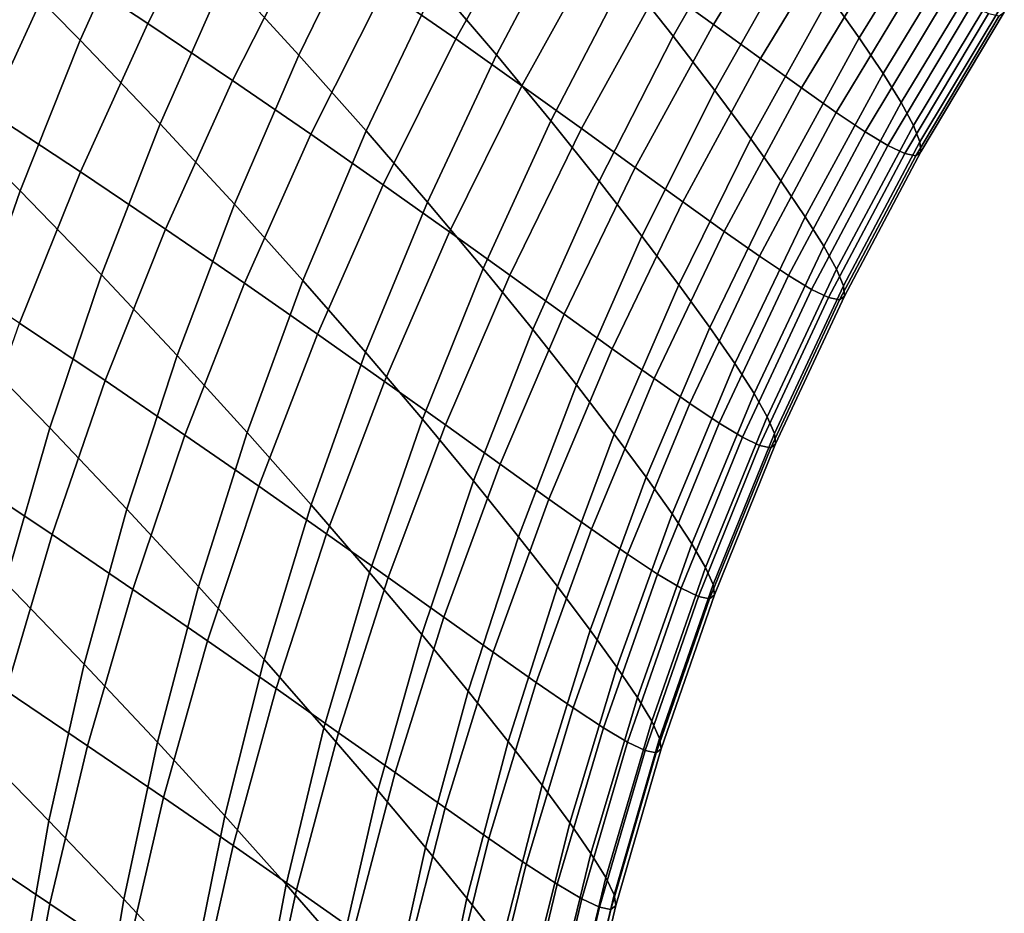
# Model space of a CAD drawing. Header units: metres. Extents: x -109 to 109, y -100 to 58.
# Tile 402 of 642: x 23.05 to 26.95, y -36.62 to -33.08. Entities that reach past the tile are written whole.
import ezdxf

# ---------------------------------------------------------------- set-up
doc = ezdxf.new("R2010")
doc.units = ezdxf.units.M
doc.layers.add('solid_21_062_100_XXX', color=7, linetype='CONTINUOUS')

msp = doc.modelspace()

# ---------------------------------------------------------------- linework, layer by layer
at = {"layer": 'solid_21_062_100_XXX'}
for points in [[(22.949881, -32.813343, 15.872532), (23.2894, -33.156174, 15.15702), (23.553926, -32.569305, 15.102941), (23.218426, -32.227936, 15.822582)], [(23.557833, -33.090481, -6.650972), (23.200073, -32.854088, -7.381029), (23.494843, -32.280151, -7.413008), (23.851223, -32.515568, -6.677634)], [(23.866302, -32.899075, 14.374535), (24.155628, -33.215122, 13.637609), (24.438137, -32.635838, 13.593674), (24.153105, -32.321697, 14.333428)], [(24.699877, -32.934071, 12.846789), (24.938402, -33.214531, 12.093112), (25.239338, -32.64389, 12.059672), (25.004978, -32.365547, 12.815115)], [(25.450466, -32.902649, 11.298821), (25.638477, -33.140232, 10.532976), (25.958853, -32.579765, 10.509586), (25.774546, -32.344273, 11.276449)], [(24.777925, -33.151615, -4.417785), (24.492908, -32.952343, -5.179297), (24.80901, -32.38987, -5.21117), (25.092575, -32.588085, -4.444999)], [(25.797951, -33.09362, -2.10971), (25.587105, -32.940975, -2.893394), (25.925295, -32.391422, -2.923976), (26.134859, -32.543076, -2.136282)], [(26.259277, -32.982189, 8.963622), (26.375792, -33.147522, 8.184259), (26.714424, -32.59761, 8.168839), (26.600554, -32.433899, 8.948641)], [(23.892197, -33.315903, -5.910933), (23.557833, -33.090481, -6.650972), (23.851223, -32.515568, -6.677634), (24.183966, -32.739964, -5.932815)], [(23.2894, -33.156174, 15.15702), (23.606277, -33.487671, 14.431584), (23.866302, -32.899075, 14.374535), (23.553926, -32.569305, 15.102941)], [(25.984486, -33.228901, -1.321995), (25.797951, -33.09362, -2.10971), (26.134859, -32.543076, -2.136282), (26.320097, -32.67741, -1.345161)], [(22.930506, -33.440968, -7.366207), (22.547869, -33.193584, -8.080629), (22.819164, -32.607643, -8.100362), (23.200073, -32.854088, -7.381029)], [(25.0389, -33.33672, -3.648995), (24.777925, -33.151615, -4.417785), (25.092575, -32.588085, -4.444999), (25.351965, -32.772121, -3.672117)], [(25.638477, -33.140232, 10.532976), (25.803497, -33.355194, 9.762424), (26.120306, -32.792713, 9.738832), (25.958853, -32.579765, 10.509586)], [(26.375792, -33.147522, 8.184259), (26.469805, -33.288185, 7.401186), (26.806135, -32.736866, 7.38568), (26.714424, -32.59761, 8.168839)], [(24.155628, -33.215122, 13.637609), (24.421915, -33.515419, 12.892461), (24.699877, -32.934071, 12.846789), (24.438137, -32.635838, 13.593674)], [(24.938402, -33.214531, 12.093112), (25.153749, -33.475452, 11.333039), (25.450466, -32.902649, 11.298821), (25.239338, -32.64389, 12.059672)], [(26.146744, -33.345589, -0.531166), (25.984486, -33.228901, -1.321995), (26.320097, -32.67741, -1.345161), (26.481096, -32.793228, -0.551552)], [(24.202963, -33.529346, -5.161628), (23.892197, -33.315903, -5.910933), (24.183966, -32.739964, -5.932815), (24.492908, -32.952343, -5.179297)], [(26.469805, -33.288185, 7.401186), (26.54125, -33.403812, 6.614902), (26.87566, -32.851318, 6.599566), (26.806135, -32.736866, 7.38568)], [(25.275705, -33.506622, -2.873774), (25.0389, -33.33672, -3.648995), (25.351965, -32.772121, -3.672117), (25.587105, -32.940975, -2.893394)], [(25.803497, -33.355194, 9.762424), (25.945772, -33.546535, 8.986835), (26.259277, -32.982189, 8.963622), (26.120306, -32.792713, 9.738832)], [(26.28488, -33.442577, 0.262072), (26.146744, -33.345589, -0.531166), (26.481096, -32.793228, -0.551552), (26.618082, -32.889442, 0.243871)], [(22.70763, -33.408367, 15.940173), (23.051764, -33.752682, 15.227862), (23.2894, -33.156174, 15.15702), (22.949881, -32.813343, 15.872532)], [(23.290245, -33.67836, -6.640533), (22.930506, -33.440968, -7.366207), (23.200073, -32.854088, -7.381029), (23.557833, -33.090481, -6.650972)], [(26.54125, -33.403812, 6.614902), (26.590036, -33.494175, 5.825952), (26.922934, -32.940758, 5.810953), (26.87566, -32.851318, 6.599566)], [(23.606277, -33.487671, 14.431584), (23.900457, -33.80566, 13.696476), (24.155628, -33.215122, 13.637609), (23.866302, -32.899075, 14.374535)], [(25.153749, -33.475452, 11.333039), (25.345917, -33.715179, 10.567025), (25.638477, -33.140232, 10.532976), (25.450466, -32.902649, 11.298821)], [(26.399065, -33.518864, 1.057201), (26.28488, -33.442577, 0.262072), (26.618082, -32.889442, 0.243871), (26.731291, -32.965092, 1.040659)], [(24.489952, -33.729706, -4.403745), (24.202963, -33.529346, -5.161628), (24.492908, -32.952343, -5.179297), (24.777925, -33.151615, -4.417785)], [(24.421915, -33.515419, 12.892461), (24.665125, -33.798042, 12.139451), (24.938402, -33.214531, 12.093112), (24.699877, -32.934071, 12.846789)], [(25.488247, -33.660294, -2.092975), (25.275705, -33.506622, -2.873774), (25.587105, -32.940975, -2.893394), (25.797951, -33.09362, -2.10971)], [(26.590036, -33.494175, 5.825952), (26.616072, -33.559216, 5.03468), (26.947882, -33.005138, 5.020055), (26.922934, -32.940758, 5.810953)], [(25.945772, -33.546535, 8.986835), (26.065252, -33.713543, 8.20662), (26.375792, -33.147522, 8.184259), (26.259277, -32.982189, 8.963622)], [(26.489426, -33.573521, 1.853505), (26.399065, -33.518864, 1.057201), (26.731291, -32.965092, 1.040659), (26.82091, -33.019268, 1.838137)], [(26.556105, -33.605652, 2.650087), (26.489426, -33.573521, 1.853505), (26.82091, -33.019268, 1.838137), (26.887131, -33.051109, 2.635429)], [(26.616072, -33.559216, 5.03468), (26.619226, -33.599155, 4.241299), (26.950378, -33.044682, 4.22693), (26.947882, -33.005138, 5.020055)], [(26.599308, -33.614441, 3.446221), (26.556105, -33.605652, 2.650087), (26.887131, -33.051109, 2.635429), (26.930208, -33.059814, 3.431869)], [(26.619226, -33.599155, 4.241299), (26.599308, -33.614441, 3.446221), (26.930208, -33.059814, 3.431869), (26.950378, -33.044682, 4.22693)], [(23.626802, -33.904831, -5.904305), (23.290245, -33.67836, -6.640533), (23.557833, -33.090481, -6.650972), (23.892197, -33.315903, -5.910933)], [(25.676456, -33.796547, -1.307503), (25.488247, -33.660294, -2.092975), (25.797951, -33.09362, -2.10971), (25.984486, -33.228901, -1.321995)], [(24.752995, -33.915901, -3.637985), (24.489952, -33.729706, -4.403745), (24.777925, -33.151615, -4.417785), (25.0389, -33.33672, -3.648995)], [(25.345917, -33.715179, 10.567025), (25.514919, -33.932209, 9.795446), (25.803497, -33.355194, 9.762424), (25.638477, -33.140232, 10.532976)], [(26.065252, -33.713543, 8.20662), (26.161837, -33.855656, 7.422321), (26.469805, -33.288185, 7.401186), (26.375792, -33.147522, 8.184259)], [(23.051764, -33.752682, 15.227862), (23.373711, -34.085938, 14.504426), (23.606277, -33.487671, 14.431584), (23.2894, -33.156174, 15.15702)], [(23.900457, -33.80566, 13.696476), (24.171827, -34.108063, 12.952008), (24.421915, -33.515419, 12.892461), (24.155628, -33.215122, 13.637609)], [(24.665125, -33.798042, 12.139451), (24.885172, -34.061169, 11.379012), (25.153749, -33.475452, 11.333039), (24.938402, -33.214531, 12.093112)], [(25.840305, -33.914131, -0.518258), (25.676456, -33.796547, -1.307503), (25.984486, -33.228901, -1.321995), (26.146744, -33.345589, -0.531166)], [(26.161837, -33.855656, 7.422321), (26.235416, -33.972488, 6.634535), (26.54125, -33.403812, 6.614902), (26.469805, -33.288185, 7.401186)], [(23.939934, -34.119358, -5.158209), (23.626802, -33.904831, -5.904305), (23.892197, -33.315903, -5.910933), (24.202963, -33.529346, -5.161628)], [(24.991913, -34.086884, -2.865166), (24.752995, -33.915901, -3.637985), (25.0389, -33.33672, -3.648995), (25.275705, -33.506622, -2.873774)], [(25.979881, -34.011913, 0.274023), (25.840305, -33.914131, -0.518258), (26.146744, -33.345589, -0.531166), (26.28488, -33.442577, 0.262072)], [(25.514919, -33.932209, 9.795446), (25.660864, -34.125462, 9.018218), (25.945772, -33.546535, 8.986835), (25.803497, -33.355194, 9.762424)], [(22.492313, -34.01144, 16.02533), (22.841639, -34.357262, 15.315284), (23.051764, -33.752682, 15.227862), (22.70763, -33.408367, 15.940173)], [(26.235416, -33.972488, 6.634535), (26.28587, -34.063801, 5.843905), (26.590036, -33.494175, 5.825952), (26.54125, -33.403812, 6.614902)], [(23.049158, -34.277657, -6.646344), (22.686848, -34.039249, -7.368581), (22.930506, -33.440968, -7.366207), (23.290245, -33.67836, -6.640533)], [(26.09528, -34.08886, 1.068752), (25.979881, -34.011913, 0.274023), (26.28488, -33.442577, 0.262072), (26.399065, -33.518864, 1.057201)], [(23.373711, -34.085938, 14.504426), (23.673294, -34.405899, 13.770121), (23.900457, -33.80566, 13.696476), (23.606277, -33.487671, 14.431584)], [(24.885172, -34.061169, 11.379012), (25.081942, -34.303089, 10.611643), (25.345917, -33.715179, 10.567025), (25.153749, -33.475452, 11.333039)], [(25.206562, -34.241604, -2.086119), (24.991913, -34.086884, -2.865166), (25.275705, -33.506622, -2.873774), (25.488247, -33.660294, -2.092975)], [(26.28587, -34.063801, 5.843905), (26.313087, -34.12952, 5.050911), (26.616072, -33.559216, 5.03468), (26.590036, -33.494175, 5.825952)], [(24.229408, -34.320831, -4.402916), (23.939934, -34.119358, -5.158209), (24.202963, -33.529346, -5.161628), (24.489952, -33.729706, -4.403745)], [(24.171827, -34.108063, 12.952008), (24.420223, -34.392887, 12.198567), (24.665125, -33.798042, 12.139451), (24.421915, -33.515419, 12.892461)], [(26.186569, -34.144009, 1.865166), (26.09528, -34.08886, 1.068752), (26.399065, -33.518864, 1.057201), (26.489426, -33.573521, 1.853505)], [(25.660864, -34.125462, 9.018218), (25.783623, -34.294182, 8.235864), (26.065252, -33.713543, 8.20662), (25.945772, -33.546535, 8.986835)], [(26.253841, -34.176441, 2.662342), (26.186569, -34.144009, 1.865166), (26.489426, -33.573521, 1.853505), (26.556105, -33.605652, 2.650087)], [(26.313087, -34.12952, 5.050911), (26.316936, -34.169876, 4.255927), (26.619226, -33.599155, 4.241299), (26.616072, -33.559216, 5.03468)], [(26.297247, -34.185314, 3.459494), (26.253841, -34.176441, 2.662342), (26.556105, -33.605652, 2.650087), (26.599308, -33.614441, 3.446221)], [(26.316936, -34.169876, 4.255927), (26.297247, -34.185314, 3.459494), (26.599308, -33.614441, 3.446221), (26.619226, -33.599155, 4.241299)], [(25.396816, -34.378853, -1.301723), (25.206562, -34.241604, -2.086119), (25.488247, -33.660294, -2.092975), (25.676456, -33.796547, -1.307503)], [(23.388481, -34.505196, -5.912947), (23.049158, -34.277657, -6.646344), (23.290245, -33.67836, -6.640533), (23.626802, -33.904831, -5.904305)], [(24.494997, -34.508141, -3.639114), (24.229408, -34.320831, -4.402916), (24.489952, -33.729706, -4.403745), (24.752995, -33.915901, -3.637985)], [(25.081942, -34.303089, 10.611643), (25.255329, -34.522236, 9.837813), (25.514919, -33.932209, 9.795446), (25.345917, -33.715179, 10.567025)], [(25.783623, -34.294182, 8.235864), (25.883041, -34.437782, 7.449029), (26.161837, -33.855656, 7.422321), (26.065252, -33.713543, 8.20662)], [(22.841639, -34.357262, 15.315284), (23.169216, -34.692295, 14.592869), (23.373711, -34.085938, 14.504426), (23.051764, -33.752682, 15.227862)], [(23.673294, -34.405899, 13.770121), (23.950268, -34.710438, 13.025275), (24.171827, -34.108063, 12.952008), (23.900457, -33.80566, 13.696476)], [(24.420223, -34.392887, 12.198567), (24.645441, -34.658264, 11.436619), (24.885172, -34.061169, 11.379012), (24.665125, -33.798042, 12.139451)], [(25.562588, -34.49736, -0.512863), (25.396816, -34.378853, -1.301723), (25.676456, -33.796547, -1.307503), (25.840305, -33.914131, -0.518258)], [(25.883041, -34.437782, 7.449029), (25.958961, -34.555855, 6.658414), (26.235416, -33.972488, 6.634535), (26.161837, -33.855656, 7.422321)], [(23.704515, -34.720837, -5.169048), (23.388481, -34.505196, -5.912947), (23.626802, -33.904831, -5.904305), (23.939934, -34.119358, -5.158209)], [(24.736475, -34.680229, -2.867594), (24.494997, -34.508141, -3.639114), (24.752995, -33.915901, -3.637985), (24.991913, -34.086884, -2.865166)], [(25.255329, -34.522236, 9.837813), (25.405298, -34.717442, 9.057689), (25.660864, -34.125462, 9.018218), (25.514919, -33.932209, 9.795446)], [(25.703884, -34.595955, 0.279694), (25.562588, -34.49736, -0.512863), (25.840305, -33.914131, -0.518258), (25.979881, -34.011913, 0.274023)], [(25.958961, -34.555855, 6.658414), (26.011234, -34.64814, 5.864766), (26.28587, -34.063801, 5.843905), (26.235416, -33.972488, 6.634535)], [(25.820734, -34.67358, 1.075282), (25.703884, -34.595955, 0.279694), (25.979881, -34.011913, 0.274023), (26.09528, -34.08886, 1.068752)], [(23.169216, -34.692295, 14.592869), (23.474737, -35.014263, 13.858349), (23.673294, -34.405899, 13.770121), (23.373711, -34.085938, 14.504426)], [(24.645441, -34.658264, 11.436619), (24.847246, -34.902424, 10.666712), (25.081942, -34.303089, 10.611643), (24.885172, -34.061169, 11.379012)], [(24.953638, -34.836021, -2.089161), (24.736475, -34.680229, -2.867594), (24.991913, -34.086884, -2.865166), (25.206562, -34.241604, -2.086119)], [(25.913137, -34.729229, 1.873087), (25.820734, -34.67358, 1.075282), (26.09528, -34.08886, 1.068752), (26.186569, -34.144009, 1.865166)], [(26.011234, -34.64814, 5.864766), (26.039724, -34.714561, 5.068705), (26.313087, -34.12952, 5.050911), (26.28587, -34.063801, 5.843905)], [(23.996979, -34.923439, -4.415302), (23.704515, -34.720837, -5.169048), (23.939934, -34.119358, -5.158209), (24.229408, -34.320831, -4.402916)], [(23.950268, -34.710438, 13.025275), (24.204344, -34.997505, 12.270305), (24.420223, -34.392887, 12.198567), (24.171827, -34.108063, 12.952008)], [(25.405298, -34.717442, 9.057689), (25.531645, -34.887917, 8.271913), (25.783623, -34.294182, 8.235864), (25.660864, -34.125462, 9.018218)], [(26.039724, -34.714561, 5.068705), (26.044306, -34.755337, 4.270776), (26.316936, -34.169876, 4.255927), (26.313087, -34.12952, 5.050911)], [(25.981134, -34.761974, 2.672162), (25.913137, -34.729229, 1.873087), (26.186569, -34.144009, 1.865166), (26.253841, -34.176441, 2.662342)], [(26.044306, -34.755337, 4.270776), (26.024822, -34.770935, 3.471654), (26.297247, -34.185314, 3.459494), (26.316936, -34.169876, 4.255927)], [(26.024822, -34.770935, 3.471654), (25.981134, -34.761974, 2.672162), (26.253841, -34.176441, 2.662342), (26.297247, -34.185314, 3.459494)], [(25.146303, -34.974293, -1.304672), (24.953638, -34.836021, -2.089161), (25.206562, -34.241604, -2.086119), (25.396816, -34.378853, -1.301723)], [(23.177856, -35.115425, -5.936837), (22.835211, -34.886799, -6.668389), (23.049158, -34.277657, -6.646344), (23.388481, -34.505196, -5.912947)], [(24.265589, -35.111885, -3.652381), (23.996979, -34.923439, -4.415302), (24.229408, -34.320831, -4.402916), (24.494997, -34.508141, -3.639114)], [(24.847246, -34.902424, 10.666712), (25.025408, -35.123722, 9.889413), (25.255329, -34.522236, 9.837813), (25.081942, -34.303089, 10.611643)], [(25.531645, -34.887917, 8.271913), (25.634151, -35.033039, 7.481239), (25.883041, -34.437782, 7.449029), (25.783623, -34.294182, 8.235864)], [(22.659578, -34.968327, 15.419052), (22.993332, -35.305161, 14.69668), (23.169216, -34.692295, 14.592869), (22.841639, -34.357262, 15.315284)], [(24.204344, -34.997505, 12.270305), (24.435186, -35.265171, 11.50571), (24.645441, -34.658264, 11.436619), (24.420223, -34.392887, 12.198567)], [(25.31432, -35.093742, -0.514994), (25.146303, -34.974293, -1.304672), (25.396816, -34.378853, -1.301723), (25.562588, -34.49736, -0.512863)], [(23.474737, -35.014263, 13.858349), (23.757822, -35.320965, 13.112071), (23.950268, -34.710438, 13.025275), (23.673294, -34.405899, 13.770121)], [(25.634151, -35.033039, 7.481239), (25.712614, -35.152374, 6.686478), (25.958961, -34.555855, 6.658414), (25.883041, -34.437782, 7.449029)], [(23.497326, -35.332191, -5.194117), (23.177856, -35.115425, -5.936837), (23.388481, -34.505196, -5.912947), (23.704515, -34.720837, -5.169048)], [(24.510061, -35.285099, -2.881051), (24.265589, -35.111885, -3.652381), (24.494997, -34.508141, -3.639114), (24.736475, -34.680229, -2.867594)], [(25.457619, -35.193172, 0.27907), (25.31432, -35.093742, -0.514994), (25.562588, -34.49736, -0.512863), (25.703884, -34.595955, 0.279694)], [(25.025408, -35.123722, 9.889413), (25.179749, -35.320923, 9.105144), (25.405298, -34.717442, 9.057689), (25.255329, -34.522236, 9.837813)], [(25.712614, -35.152374, 6.686478), (25.766848, -35.245655, 5.88848), (26.011234, -34.64814, 5.864766), (25.958961, -34.555855, 6.658414)], [(25.576149, -35.271484, 1.076772), (25.457619, -35.193172, 0.27907), (25.703884, -34.595955, 0.279694), (25.820734, -34.67358, 1.075282)], [(24.435186, -35.265171, 11.50571), (24.642447, -35.5116, 10.732089), (24.847246, -34.902424, 10.666712), (24.645441, -34.658264, 11.436619)], [(25.669849, -35.327652, 1.877248), (25.576149, -35.271484, 1.076772), (25.820734, -34.67358, 1.075282), (25.913137, -34.729229, 1.873087)], [(25.766848, -35.245655, 5.88848), (25.796703, -35.31279, 5.088016), (26.039724, -34.714561, 5.068705), (26.011234, -34.64814, 5.864766)], [(22.993332, -35.305161, 14.69668), (23.305305, -35.629147, 13.960929), (23.474737, -35.014263, 13.858349), (23.169216, -34.692295, 14.592869)], [(23.757822, -35.320965, 13.112071), (24.018049, -35.610306, 12.354475), (24.204344, -34.997505, 12.270305), (23.950268, -34.710438, 13.025275)], [(24.730139, -35.441986, -2.102093), (24.510061, -35.285099, -2.881051), (24.736475, -34.680229, -2.867594), (24.953638, -34.836021, -2.089161)], [(25.796703, -35.31279, 5.088016), (25.80205, -35.354, 4.285807), (26.044306, -34.755337, 4.270776), (26.039724, -34.714561, 5.068705)], [(23.793278, -35.535946, -4.440869), (23.497326, -35.332191, -5.194117), (23.704515, -34.720837, -5.169048), (23.996979, -34.923439, -4.415302)], [(25.179749, -35.320923, 9.105144), (25.309978, -35.493183, 8.314673), (25.531645, -34.887917, 8.271913), (25.405298, -34.717442, 9.057689)], [(25.738703, -35.36071, 2.679521), (25.669849, -35.327652, 1.877248), (25.913137, -34.729229, 1.873087), (25.981134, -34.761974, 2.672162)], [(25.782751, -35.369762, 3.482669), (25.738703, -35.36071, 2.679521), (25.981134, -34.761974, 2.672162), (26.024822, -34.770935, 3.471654)], [(25.80205, -35.354, 4.285807), (25.782751, -35.369762, 3.482669), (26.024822, -34.770935, 3.471654), (26.044306, -34.755337, 4.270776)], [(24.925575, -35.581299, -1.316341), (24.730139, -35.441986, -2.102093), (24.953638, -34.836021, -2.089161), (25.146303, -34.974293, -1.304672)], [(22.995483, -35.733913, -5.975912), (22.648964, -35.504185, -6.706611), (22.835211, -34.886799, -6.668389), (23.177856, -35.115425, -5.936837)], [(24.642447, -35.5116, 10.732089), (24.825764, -35.735092, 9.950109), (25.025408, -35.123722, 9.889413), (24.847246, -34.902424, 10.666712)], [(25.309978, -35.493183, 8.314673), (25.415819, -35.639858, 7.518868), (25.634151, -35.033039, 7.481239), (25.531645, -34.887917, 8.271913)], [(24.065371, -35.725548, -3.67775), (23.793278, -35.535946, -4.440869), (23.996979, -34.923439, -4.415302), (24.265589, -35.111885, -3.652381)], [(25.096153, -35.701706, -0.524645), (24.925575, -35.581299, -1.316341), (25.146303, -34.974293, -1.304672), (25.31432, -35.093742, -0.514994)], [(23.305305, -35.629147, 13.960929), (23.594992, -35.938038, 13.212165), (23.757822, -35.320965, 13.112071), (23.474737, -35.014263, 13.858349)], [(24.018049, -35.610306, 12.354475), (24.254963, -35.880287, 11.586102), (24.435186, -35.265171, 11.50571), (24.204344, -34.997505, 12.270305)], [(25.415819, -35.639858, 7.518868), (25.497019, -35.760483, 6.71865), (25.712614, -35.152374, 6.686478), (25.634151, -35.033039, 7.481239)], [(25.24173, -35.801987, 0.272152), (25.096153, -35.701706, -0.524645), (25.31432, -35.093742, -0.514994), (25.457619, -35.193172, 0.27907)], [(23.318909, -35.95182, -5.23335), (22.995483, -35.733913, -5.975912), (23.177856, -35.115425, -5.936837), (23.497326, -35.332191, -5.194117)], [(24.313269, -35.899906, -2.905502), (24.065371, -35.725548, -3.67775), (24.265589, -35.111885, -3.652381), (24.510061, -35.285099, -2.881051)], [(24.825764, -35.735092, 9.950109), (24.984808, -35.934319, 9.160457), (25.179749, -35.320923, 9.105144), (25.025408, -35.123722, 9.889413)], [(25.497019, -35.760483, 6.71865), (25.553356, -35.854782, 5.914984), (25.766848, -35.245655, 5.88848), (25.712614, -35.152374, 6.686478)], [(25.362167, -35.881001, 1.07322), (25.24173, -35.801987, 0.272152), (25.457619, -35.193172, 0.27907), (25.576149, -35.271484, 1.076772)], [(25.553356, -35.854782, 5.914984), (25.584663, -35.922642, 5.108793), (25.796703, -35.31279, 5.088016), (25.766848, -35.245655, 5.88848)], [(24.254963, -35.880287, 11.586102), (24.468081, -36.129021, 10.807601), (24.642447, -35.5116, 10.732089), (24.435186, -35.265171, 11.50571)], [(24.53665, -36.057907, -2.124881), (24.313269, -35.899906, -2.905502), (24.510061, -35.285099, -2.881051), (24.730139, -35.441986, -2.102093)], [(25.457344, -35.937695, 1.877638), (25.362167, -35.881001, 1.07322), (25.576149, -35.271484, 1.076772), (25.669849, -35.327652, 1.877248)], [(22.846518, -35.922913, 14.815586), (23.165449, -36.24894, 14.077592), (23.305305, -35.629147, 13.960929), (22.993332, -35.305161, 14.69668)], [(23.618837, -36.156742, -4.47955), (23.318909, -35.95182, -5.23335), (23.497326, -35.332191, -5.194117), (23.793278, -35.535946, -4.440869)], [(23.594992, -35.938038, 13.212165), (23.861834, -36.229675, 12.450856), (24.018049, -35.610306, 12.354475), (23.757822, -35.320965, 13.112071)], [(24.984808, -35.934319, 9.160457), (25.119209, -36.108395, 8.364032), (25.309978, -35.493183, 8.314673), (25.179749, -35.320923, 9.105144)], [(25.527182, -35.971077, 2.6844), (25.457344, -35.937695, 1.877638), (25.669849, -35.327652, 1.877248), (25.738703, -35.36071, 2.679521)], [(25.584663, -35.922642, 5.108793), (25.590803, -35.964294, 4.300981), (25.80205, -35.354, 4.285807), (25.796703, -35.31279, 5.088016)], [(25.571665, -35.980221, 3.492509), (25.527182, -35.971077, 2.6844), (25.738703, -35.36071, 2.679521), (25.782751, -35.369762, 3.482669)], [(25.590803, -35.964294, 4.300981), (25.571665, -35.980221, 3.492509), (25.782751, -35.369762, 3.482669), (25.80205, -35.354, 4.285807)], [(24.73521, -36.198277, -1.3367), (24.53665, -36.057907, -2.124881), (24.730139, -35.441986, -2.102093), (24.925575, -35.581299, -1.316341)], [(25.119209, -36.108395, 8.364032), (25.228622, -36.256645, 7.561816), (25.415819, -35.639858, 7.518868), (25.309978, -35.493183, 8.314673)], [(24.468081, -36.129021, 10.807601), (24.656918, -36.354733, 10.019742), (24.825764, -35.735092, 9.950109), (24.642447, -35.5116, 10.732089)], [(23.894871, -36.347519, -3.715155), (23.618837, -36.156742, -4.47955), (23.793278, -35.535946, -4.440869), (24.065371, -35.725548, -3.67775)], [(23.861834, -36.229675, 12.450856), (24.105242, -36.501999, 11.677585), (24.254963, -35.880287, 11.586102), (24.018049, -35.610306, 12.354475)], [(24.908663, -36.31966, -0.541792), (24.73521, -36.198277, -1.3367), (24.925575, -35.581299, -1.316341), (25.096153, -35.701706, -0.524645)], [(23.165449, -36.24894, 14.077592), (23.462208, -36.56004, 13.325295), (23.594992, -35.938038, 13.212165), (23.305305, -35.629147, 13.960929)], [(25.228622, -36.256645, 7.561816), (25.312742, -36.378582, 6.754848), (25.497019, -35.760483, 6.71865), (25.415819, -35.639858, 7.518868)], [(24.146612, -36.523033, -2.940882), (23.894871, -36.347519, -3.715155), (24.065371, -35.725548, -3.67775), (24.313269, -35.899906, -2.905502)], [(25.056784, -36.420803, 0.258958), (24.908663, -36.31966, -0.541792), (25.096153, -35.701706, -0.524645), (25.24173, -35.801987, 0.272152)], [(23.169733, -36.578094, -5.286644), (22.841841, -36.359032, -6.03007), (22.995483, -35.733913, -5.975912), (23.318909, -35.95182, -5.23335)], [(24.656918, -36.354733, 10.019742), (24.82099, -36.556011, 9.223484), (24.984808, -35.934319, 9.160457), (24.825764, -35.735092, 9.950109)], [(25.312742, -36.378582, 6.754848), (25.371321, -36.473911, 5.944209), (25.553356, -35.854782, 5.914984), (25.497019, -35.760483, 6.71865)], [(25.179354, -36.500534, 1.064634), (25.056784, -36.420803, 0.258958), (25.24173, -35.801987, 0.272152), (25.362167, -35.881001, 1.07322)], [(24.105242, -36.501999, 11.677585), (24.324608, -36.753059, 10.89305), (24.468081, -36.129021, 10.807601), (24.254963, -35.880287, 11.586102)], [(25.27618, -36.557762, 1.874257), (25.179354, -36.500534, 1.064634), (25.362167, -35.881001, 1.07322), (25.457344, -35.937695, 1.877638)], [(25.371321, -36.473911, 5.944209), (25.40416, -36.542515, 5.130981), (25.584663, -35.922642, 5.108793), (25.553356, -35.854782, 5.914984)], [(22.729162, -36.543934, 14.949276), (23.055532, -36.872009, 14.208031), (23.165449, -36.24894, 14.077592), (22.846518, -35.922913, 14.815586)], [(24.373684, -36.682163, -2.157465), (24.146612, -36.523033, -2.940882), (24.313269, -35.899906, -2.905502), (24.53665, -36.057907, -2.124881)], [(25.40416, -36.542515, 5.130981), (25.411123, -36.584614, 4.316257), (25.590803, -35.964294, 4.300981), (25.584663, -35.922642, 5.108793)], [(23.474117, -36.784195, -4.531243), (23.169733, -36.578094, -5.286644), (23.318909, -35.95182, -5.23335), (23.618837, -36.156742, -4.47955)], [(23.462208, -36.56004, 13.325295), (23.736105, -36.853992, 12.559196), (23.861834, -36.229675, 12.450856), (23.594992, -35.938038, 13.212165)], [(24.82099, -36.556011, 9.223484), (24.959837, -36.73193, 8.41986), (25.119209, -36.108395, 8.364032), (24.984808, -35.934319, 9.160457)], [(25.347128, -36.591469, 2.686785), (25.27618, -36.557762, 1.874257), (25.457344, -35.937695, 1.877638), (25.527182, -35.971077, 2.6844)], [(25.411123, -36.584614, 4.316257), (25.392124, -36.600704, 3.501149), (25.571665, -35.980221, 3.492509), (25.590803, -35.964294, 4.300981)], [(25.392124, -36.600704, 3.501149), (25.347128, -36.591469, 2.686785), (25.527182, -35.971077, 2.6844), (25.571665, -35.980221, 3.492509)], [(24.575712, -36.823601, -1.365694), (24.373684, -36.682163, -2.157465), (24.53665, -36.057907, -2.124881), (24.73521, -36.198277, -1.3367)], [(24.959837, -36.73193, 8.41986), (25.07305, -36.881779, 7.60997), (25.228622, -36.256645, 7.561816), (25.119209, -36.108395, 8.364032)], [(23.754536, -36.976154, -3.764497), (23.474117, -36.784195, -4.531243), (23.618837, -36.156742, -4.47955), (23.894871, -36.347519, -3.715155)], [(24.324608, -36.753059, 10.89305), (24.519316, -36.981018, 10.098129), (24.656918, -36.354733, 10.019742), (24.468081, -36.129021, 10.807601)], [(24.752342, -36.945976, -0.566389), (24.575712, -36.823601, -1.365694), (24.73521, -36.198277, -1.3367), (24.908663, -36.31966, -0.541792)], [(23.736105, -36.853992, 12.559196), (23.986416, -37.128677, 11.779917), (24.105242, -36.501999, 11.677585), (23.861834, -36.229675, 12.450856)], [(23.055532, -36.872009, 14.208031), (23.359819, -37.185326, 13.451165), (23.462208, -36.56004, 13.325295), (23.165449, -36.24894, 14.077592)], [(25.07305, -36.881779, 7.60997), (25.160273, -37.005043, 6.794977), (25.312742, -36.378582, 6.754848), (25.228622, -36.256645, 7.561816)], [(24.010532, -37.15284, -2.987099), (23.754536, -36.976154, -3.764497), (23.894871, -36.347519, -3.715155), (24.146612, -36.523033, -2.940882)], [(24.903269, -37.047993, 0.239524), (24.752342, -36.945976, -0.566389), (24.908663, -36.31966, -0.541792), (25.056784, -36.420803, 0.258958)], [(23.05019, -37.20937, -5.353859), (22.717333, -36.98914, -6.099168), (22.841841, -36.359032, -6.03007), (23.169733, -36.578094, -5.286644)], [(24.519316, -36.981018, 10.098129), (24.688723, -37.184372, 9.29406), (24.82099, -36.556011, 9.223484), (24.656918, -36.354733, 10.019742)], [(25.160273, -37.005043, 6.794977), (25.221218, -37.101418, 5.976078), (25.371321, -36.473911, 5.944209), (25.312742, -36.378582, 6.754848)], [(25.028187, -37.128448, 1.051037), (24.903269, -37.047993, 0.239524), (25.056784, -36.420803, 0.258958), (25.179354, -36.500534, 1.064634)], [(23.986416, -37.128677, 11.779917), (24.212406, -37.38208, 10.988212), (24.324608, -36.753059, 10.89305), (24.105242, -36.501999, 11.677585)], [(25.126835, -37.186218, 1.867112), (25.028187, -37.128448, 1.051037), (25.179354, -36.500534, 1.064634), (25.27618, -36.557762, 1.874257)], [(25.221218, -37.101418, 5.976078), (25.255667, -37.170773, 5.154522), (25.40416, -36.542515, 5.130981), (25.371321, -36.473911, 5.944209)], [(23.055532, -36.872009, 14.208031), (22.729162, -36.543934, 14.949276), (22.719845, -37.242474, 14.92857), (22.923948, -37.44421, 14.47203)], [(24.241665, -37.31311, -2.199759), (24.010532, -37.15284, -2.987099), (24.146612, -36.523033, -2.940882), (24.373684, -36.682163, -2.157465)], [(25.255667, -37.170773, 5.154522), (25.263481, -37.213326, 4.331595), (25.411123, -36.584614, 4.316257), (25.40416, -36.542515, 5.130981)], [(23.359499, -37.416656, -4.595813), (23.05019, -37.20937, -5.353859), (23.169733, -36.578094, -5.286644), (23.474117, -36.784195, -4.531243)], [(23.359819, -37.185326, 13.451165), (23.641195, -37.481606, 12.67921), (23.736105, -36.853992, 12.559196), (23.462208, -36.56004, 13.325295)], [(24.688723, -37.184372, 9.29406), (24.832281, -37.362152, 8.482009), (24.959837, -36.73193, 8.41986), (24.82099, -36.556011, 9.223484)], [(25.199017, -37.220257, 2.686672), (25.126835, -37.186218, 1.867112), (25.27618, -36.557762, 1.874257), (25.347128, -36.591469, 2.686785)], [(25.263481, -37.213326, 4.331595), (25.244596, -37.229588, 3.508566), (25.392124, -36.600704, 3.501149), (25.411123, -36.584614, 4.316257)], [(25.244596, -37.229588, 3.508566), (25.199017, -37.220257, 2.686672), (25.347128, -36.591469, 2.686785), (25.392124, -36.600704, 3.501149)]]:
    msp.add_3dface(points, dxfattribs=at)

doc.saveas('drawing.dxf')
